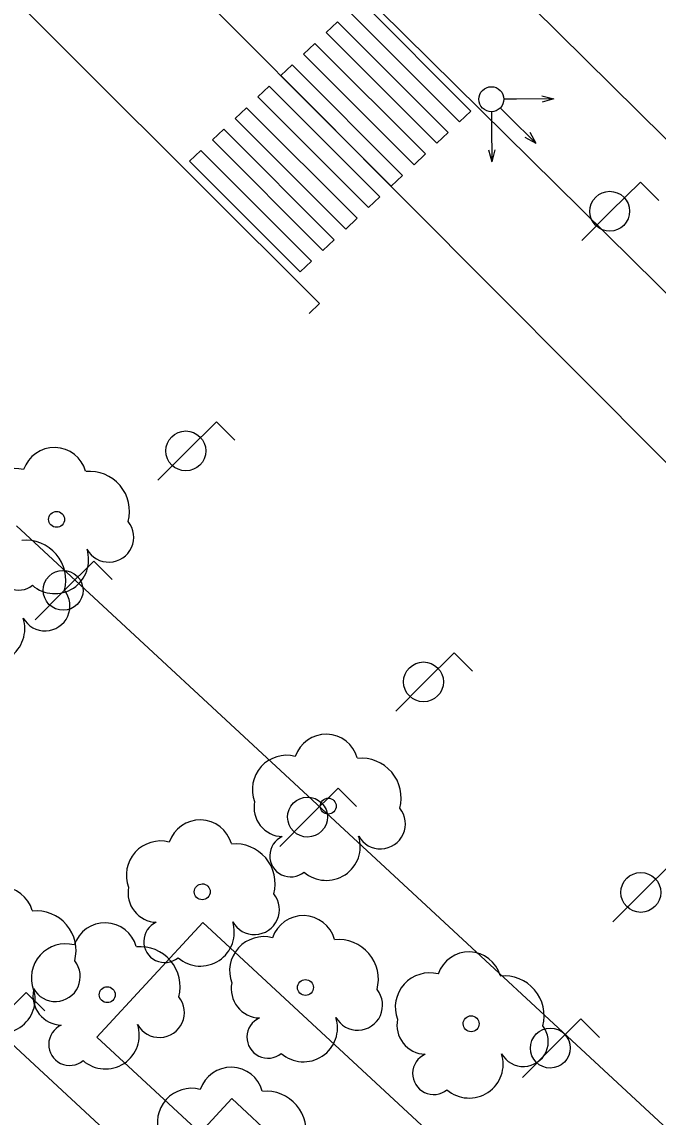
# Model space of a CAD drawing. Extents: x 282771 to 285132, y 4823109 to 4825496.
# Drawn here: x 284769.87 to 284790.22, y 4824043.09 to 4824078.11 of the extents above; entities that cross this region are included whole.
import ezdxf

# ---------------------------------------------------------------- set-up
doc = ezdxf.new("R2010")
doc.units = 0
for name, color, linetype in [('ACERA-BORDILLO', 7, 'Continuous'), ('ARBOL', 7, 'Continuous'), ('CALLE-EJE', 7, 'Continuous'), ('EDIFICIO', 7, 'Continuous'), ('FAROLA', 7, 'Continuous'), ('PASO-PEATONES', 7, 'Continuous'), ('SEMAFORO', 7, 'Continuous'), ('ZONA-VERDE', 7, 'Continuous')]:
    doc.layers.add(name, color=color, linetype=linetype)

msp = doc.modelspace()

# ---------------------------------------------------------------- linework, layer by layer
at = {"layer": 'ACERA-BORDILLO'}
for points in [[(284807.975, 4824052.179), (284750.582, 4824108.802)], [(284779.059, 4824068.787), (284779.385, 4824069.114), (284748.729, 4824099.677), (284743.66, 4824101.986), (284740.449, 4824101.563), (284695.009, 4824085.756), (284633.978, 4824064.253), (284633.616, 4824064.067), (284633.307, 4824063.778), (284633.091, 4824063.414), (284632.987, 4824063.02), (284632.993, 4824062.613), (284633.115, 4824062.208), (284633.346, 4824061.853), (284633.653, 4824061.585), (284690.59, 4824024.169), (284691.345, 4824022.807), (284692.789, 4824019.853), (284728.968, 4823996.225)]]:
    msp.add_lwpolyline(points, dxfattribs=at)
at = {"layer": 'ARBOL'}
for centre, major_axis, start_param, end_param in [((284770.909, 4824063.466), (0.574, 0.865), 5.571251, 8.114929), ((284769.649, 4824062.736), (0.606, 0.914), 0.331589, 2.51542), ((284772.039, 4824062.466), (0.704, 1.06), 5.037013, 6.970254), ((284772.649, 4824061.636), (-0.441, -0.664), 5.803732, 9.120356), ((284769.999, 4824060.266), (0.704, 1.06), 5.037145, 6.970386), ((284769.779, 4824060.616), (-0.372, -0.56), 4.141729, 7.557963), ((284770.919, 4824060.916), (-0.6, -0.905), 6.152658, 8.752736), ((284770.609, 4824059.436), (-0.441, -0.664), 5.803864, 9.120488), ((284768.879, 4824058.716), (-0.6, -0.904), 6.15279, 8.752868), ((284779.599, 4824054.296), (0.574, 0.865), 5.571337, 8.115016), ((284778.339, 4824053.566), (0.606, 0.914), 0.331676, 2.515507), ((284780.729, 4824053.296), (0.704, 1.06), 5.0371, 6.97034), ((284778.229, 4824052.996), (-0.517, -0.779), 5.099343, 6.836528), ((284781.339, 4824052.466), (-0.441, -0.664), 5.803818, 9.120443), ((284775.569, 4824051.556), (0.574, 0.865), 5.571544, 8.115222), ((284774.309, 4824050.826), (0.607, 0.914), 0.331882, 2.515713), ((284778.469, 4824051.446), (-0.372, -0.56), 4.141816, 7.558049), ((284779.609, 4824051.746), (-0.6, -0.904), 6.152745, 8.752823), ((284776.699, 4824050.556), (0.704, 1.06), 5.037306, 6.970547), ((284769.199, 4824049.416), (0.575, 0.865), 5.571798, 8.115476), ((284774.199, 4824050.256), (-0.517, -0.779), 5.099549, 6.836734), ((284777.309, 4824049.726), (-0.441, -0.664), 5.804025, 9.120649), ((284770.329, 4824048.416), (0.704, 1.06), 5.03756, 6.970801), ((284778.869, 4824048.496), (0.574, 0.865), 5.571569, 8.115247), ((284772.529, 4824048.266), (0.575, 0.865), 5.57175, 8.115429), ((284774.439, 4824048.706), (-0.372, -0.56), 4.142022, 7.558256), ((284775.579, 4824049.006), (-0.6, -0.904), 6.152951, 8.753029), ((284777.609, 4824047.766), (0.607, 0.914), 0.331907, 2.515738), ((284779.999, 4824047.496), (0.704, 1.06), 5.037331, 6.970572), ((284771.269, 4824047.536), (0.607, 0.914), 0.332088, 2.515919), ((284773.659, 4824047.266), (0.704, 1.06), 5.037512, 6.970753), ((284770.939, 4824047.586), (-0.441, -0.664), 5.804279, 9.120903), ((284784.169, 4824047.336), (0.574, 0.865), 5.57146, 8.115139), ((284782.909, 4824046.606), (0.607, 0.914), 0.331799, 2.51563), ((284777.499, 4824047.196), (-0.517, -0.779), 5.099574, 6.836759), ((284785.299, 4824046.336), (0.704, 1.06), 5.037223, 6.970463), ((284769.209, 4824046.866), (-0.601, -0.904), 6.153205, 8.753283), ((284771.159, 4824046.966), (-0.518, -0.779), 5.099755, 6.83694), ((284780.609, 4824046.666), (-0.441, -0.664), 5.80405, 9.120674), ((284774.269, 4824046.436), (-0.441, -0.664), 5.804231, 9.120855), ((284771.399, 4824045.416), (-0.372, -0.56), 4.142228, 7.558462), ((284772.539, 4824045.716), (-0.601, -0.904), 6.153157, 8.753235), ((284777.739, 4824045.646), (-0.372, -0.56), 4.142047, 7.558281), ((284778.879, 4824045.946), (-0.601, -0.904), 6.152976, 8.753054), ((284782.799, 4824046.036), (-0.517, -0.779), 5.099466, 6.836651), ((284785.909, 4824045.506), (-0.441, -0.664), 5.803941, 9.120565), ((284783.039, 4824044.486), (-0.372, -0.56), 4.141939, 7.558172), ((284784.179, 4824044.786), (-0.6, -0.904), 6.152868, 8.752945), ((284776.559, 4824043.646), (0.575, 0.865), 5.571804, 8.115483), ((284775.299, 4824042.916), (0.607, 0.914), 0.332142, 2.515973), ((284777.689, 4824042.646), (0.704, 1.06), 5.037566, 6.970807)]:
    msp.add_ellipse(centre, major_axis=major_axis, ratio=0.999978, start_param=start_param, end_param=end_param, dxfattribs=at)
for centre in [(284770.979, 4824062.206), (284779.669, 4824053.036), (284775.639, 4824050.296), (284778.939, 4824047.236), (284772.599, 4824047.006), (284784.239, 4824046.076)]:
    msp.add_ellipse(centre, major_axis=(0.141, 0.212), ratio=0.999978, dxfattribs=at)
at = {"layer": 'CALLE-EJE'}
msp.add_lwpolyline([(284806.899, 4824047.547), (284773.929, 4824080.647)], dxfattribs=at)
at = {"layer": 'EDIFICIO'}
msp.add_lwpolyline([(284792.309, 4824088.537), (284786.249, 4824081.957), (284786.199, 4824078.587), (284797.179, 4824067.747), (284808.559, 4824056.527), (284812.049, 4824055.557), (284829.359, 4824061.107), (284845.519, 4824066.287), (284860.759, 4824071.177), (284861.829, 4824073.568), (284856.309, 4824086.058), (284853.189, 4824093.108), (284849.779, 4824100.848), (284840.206, 4824122.529), (284837.025, 4824123.488), (284823.109, 4824119.448), (284819.729, 4824118.128), (284816.809, 4824115.157), (284812.979, 4824110.997), (284801.819, 4824098.867), (284792.309, 4824088.537)], dxfattribs=at)
at = {"layer": 'FAROLA'}
for p, q in [((284789.652, 4824072.989), (284788.712, 4824072.059)), ((284790.242, 4824072.399), (284789.652, 4824072.989)), ((284788.712, 4824072.059), (284787.782, 4824071.119)), ((284776.092, 4824065.325), (284775.152, 4824064.395)), ((284776.682, 4824064.735), (284776.092, 4824065.325)), ((284775.152, 4824064.395), (284774.222, 4824063.455)), ((284772.168, 4824060.868), (284771.228, 4824059.938)), ((284772.758, 4824060.278), (284772.168, 4824060.868)), ((284771.228, 4824059.938), (284770.298, 4824058.998)), ((284783.695, 4824057.939), (284782.755, 4824057.009)), ((284784.285, 4824057.349), (284783.695, 4824057.939)), ((284782.755, 4824057.009), (284781.825, 4824056.069)), ((284779.987, 4824053.615), (284779.047, 4824052.685)), ((284779.987, 4824053.615), (284779.047, 4824052.685)), ((284780.577, 4824053.025), (284779.987, 4824053.615)), ((284780.577, 4824053.025), (284779.987, 4824053.615)), ((284779.047, 4824052.685), (284778.117, 4824051.745)), ((284779.047, 4824052.685), (284778.117, 4824051.745)), ((284790.646, 4824051.206), (284789.706, 4824050.276)), ((284789.706, 4824050.276), (284788.776, 4824049.336)), ((284770.01, 4824047.078), (284769.07, 4824046.148)), ((284770.6, 4824046.488), (284770.01, 4824047.078)), ((284787.751, 4824046.229), (284786.811, 4824045.299)), ((284788.341, 4824045.639), (284787.751, 4824046.229)), ((284786.811, 4824045.299), (284785.881, 4824044.359))]:
    msp.add_line(p, q, dxfattribs=at)
for centre in [(284775.112, 4824064.395), (284782.715, 4824057.009), (284789.666, 4824050.276)]:
    msp.add_circle(centre, 0.638, dxfattribs=at)
for centre, major_axis in [((284788.672, 4824072.059), (0.352, 0.531)), ((284771.188, 4824059.938), (0.353, 0.531)), ((284779.007, 4824052.685), (0.353, 0.531)), ((284779.007, 4824052.685), (0.353, 0.531)), ((284786.771, 4824045.299), (0.353, 0.531))]:
    msp.add_ellipse(centre, major_axis=major_axis, ratio=0.999978, dxfattribs=at)
at = {"layer": 'PASO-PEATONES'}
for points in [[(284780.332, 4824078.456), (284780.696, 4824078.799), (284784.233, 4824075.262), (284783.869, 4824074.919)], [(284779.604, 4824077.77), (284779.968, 4824078.113), (284783.505, 4824074.576), (284783.141, 4824074.233)], [(284778.875, 4824077.084), (284779.239, 4824077.427), (284782.776, 4824073.89), (284782.412, 4824073.547)], [(284778.147, 4824076.399), (284778.511, 4824076.742), (284782.048, 4824073.204), (284781.684, 4824072.862)], [(284777.418, 4824075.713), (284777.782, 4824076.056), (284781.32, 4824072.519), (284780.955, 4824072.176)], [(284776.69, 4824075.027), (284777.054, 4824075.37), (284780.591, 4824071.833), (284780.227, 4824071.49)], [(284775.961, 4824074.341), (284776.326, 4824074.684), (284779.863, 4824071.147), (284779.498, 4824070.804)], [(284775.233, 4824073.656), (284775.597, 4824073.998), (284779.134, 4824070.461), (284778.77, 4824070.118)]]:
    msp.add_lwpolyline(points, close=True, dxfattribs=at)
at = {"layer": 'SEMAFORO'}
for p, q in [((284786.505, 4824075.751), (284786.886, 4824075.654)), ((284785.686, 4824075.646), (284785.286, 4824075.643)), ((284786.886, 4824075.654), (284785.686, 4824075.646)), ((284786.886, 4824075.654), (284786.506, 4824075.551)), ((284784.888, 4824075.241), (284784.891, 4824074.841)), ((284785.168, 4824075.363), (284785.449, 4824075.084)), ((284785.449, 4824075.084), (284786.305, 4824074.24)), ((284784.891, 4824074.841), (284784.899, 4824073.641)), ((284785.954, 4824074.428), (284786.305, 4824074.24)), ((284786.113, 4824074.589), (284786.305, 4824074.24)), ((284784.796, 4824074.02), (284784.899, 4824073.641)), ((284784.996, 4824074.021), (284784.899, 4824073.641))]:
    msp.add_line(p, q, dxfattribs=at)
msp.add_ellipse((284784.886, 4824075.641), major_axis=(-0.221, -0.333), ratio=0.999978, dxfattribs=at)
at = {"layer": 'ZONA-VERDE'}
for p, q in [((284769.694, 4824062), (284809.884, 4824024.774)), ((284775.679, 4824039.756), (284763.389, 4824051.136)), ((284775.659, 4824049.316), (284772.269, 4824045.646)), ((284783.729, 4824041.836), (284775.659, 4824049.316)), ((284772.269, 4824045.646), (284775.569, 4824042.586)), ((284775.569, 4824042.586), (284776.589, 4824043.686)), ((284776.589, 4824043.686), (284778.049, 4824042.326))]:
    msp.add_line(p, q, dxfattribs=at)

doc.saveas('drawing.dxf')
